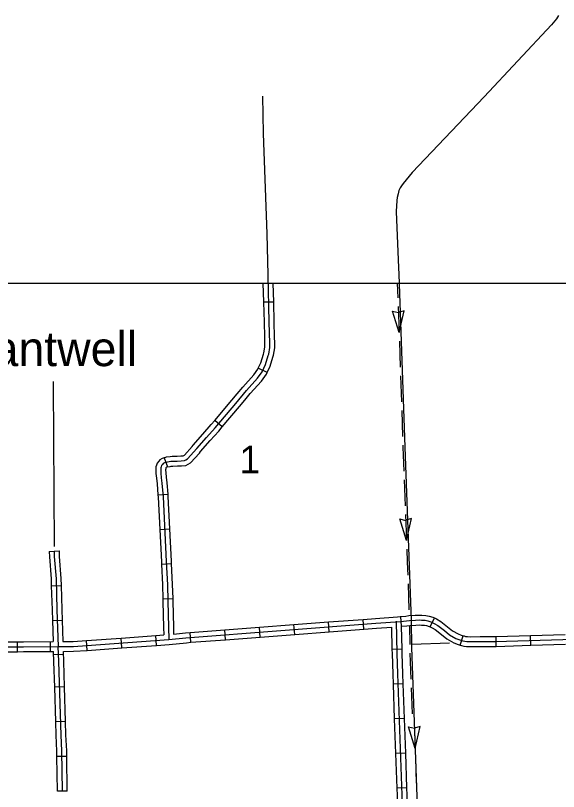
# Model space of a CAD drawing. Extents: x -5566 to 1759129, y -3726 to 731467.
# Drawn here: x -4943.7 to -4880.9, y 453.2 to 542.9 of the extents above; entities that cross this region are included whole.
import ezdxf

# ---------------------------------------------------------------- set-up
doc = ezdxf.new("R2010")
doc.units = 0
doc.layers.add('Default', color=7, linetype='Continuous')
doc.layers.add('R_No Plot', color=7, linetype='Continuous')

msp = doc.modelspace()

# ---------------------------------------------------------------- linework, layer by layer
at = {"layer": 'Default'}
for p, q in [((-4913.849, 509.807), (-4914.987, 509.781)), ((-4898.76, 508.809), (-4899.423, 508.607)), ((-4899.349, 506.271), (-4898.76, 508.809)), ((-4899.349, 506.271), (-4900.108, 508.764)), ((-4900.108, 508.764), (-4899.432, 508.607)), ((-4914.598, 501.675), (-4915.637, 502.143)), ((-4919.798, 495.378), (-4920.668, 496.114)), ((-4926.54, 491.809), (-4926.144, 490.741)), ((-4927.243, 487.495), (-4926.107, 487.58)), ((-4898.506, 482.227), (-4899.272, 484.718)), ((-4899.272, 484.718), (-4898.596, 484.563)), ((-4897.924, 484.768), (-4898.587, 484.564)), ((-4898.506, 482.227), (-4897.924, 484.768)), ((-4927.035, 483.504), (-4925.897, 483.562)), ((-4939.823, 480.967), (-4938.685, 481.017)), ((-4926.833, 479.502), (-4925.695, 479.555)), ((-4939.572, 476.974), (-4938.433, 477.008)), ((-4926.673, 475.504), (-4925.534, 475.54)), ((-4939.446, 472.964), (-4938.307, 473.002)), ((-4903.43, 471.976), (-4903.516, 473.112)), ((-4899.06, 472.315), (-4899.149, 473.451)), ((-4895.752, 472.242), (-4895.274, 473.276)), ((-4915.424, 471.063), (-4915.511, 472.199)), ((-4911.426, 471.368), (-4911.513, 472.503)), ((-4907.428, 471.672), (-4907.514, 472.808)), ((-4927.416, 470.106), (-4927.5, 471.242)), ((-4923.421, 470.455), (-4923.507, 471.591)), ((-4919.423, 470.759), (-4919.509, 471.895)), ((-4892.289, 470.132), (-4891.959, 471.222)), ((-4888.112, 469.992), (-4888.145, 471.131)), ((-4884.104, 470.109), (-4884.137, 471.248)), ((-4943.472, 469.375), (-4943.473, 470.515)), ((-4939.653, 469.393), (-4939.659, 470.532)), ((-4935.414, 469.515), (-4935.498, 470.652)), ((-4931.415, 469.811), (-4931.499, 470.947)), ((-4899.005, 469.661), (-4900.144, 469.638)), ((-4938.162, 469.054), (-4939.3, 469.002)), ((-4938.038, 465.291), (-4939.177, 465.257)), ((-4898.869, 465.662), (-4900.008, 465.622)), ((-4937.921, 461.282), (-4939.06, 461.249)), ((-4898.727, 461.655), (-4899.866, 461.615)), ((-4897.504, 458.182), (-4898.266, 460.675)), ((-4898.266, 460.675), (-4897.59, 460.519)), ((-4896.918, 460.722), (-4897.581, 460.519)), ((-4897.504, 458.182), (-4896.918, 460.722)), ((-4898.585, 457.648), (-4899.724, 457.608)), ((-4937.784, 457.267), (-4938.923, 457.25)), ((-4937.726, 453.258), (-4938.865, 453.241)), ((-4898.443, 453.641), (-4899.582, 453.6))]:
    msp.add_line(p, q, dxfattribs=at)
for points in [[(-4880.907, 542.941), (-4881.141, 542.542), (-4881.727, 541.861), (-4889.524, 533.535), (-4897.832, 524.78), (-4898.894, 523.516), (-4899.061, 523.237), (-4899.212, 523.032), (-4899.364, 522.697), (-4899.477, 522.303), (-4899.566, 521.895), (-4899.619, 521.542), (-4899.697, 520.273), (-4899.417, 513.759), (-4899.371, 513.016), (-4898.696, 493.038), (-4897.962, 472.987), (-4897.913, 469.881), (-4897.309, 452.576), (-4897.033, 440.101), (-4896.773, 431.768), (-4896.72, 430.119)], [(-4926.342, 491.275), (-4925.93, 491.369), (-4925.765, 491.386), (-4925.559, 491.41), (-4925.001, 491.423), (-4924.565, 491.447), (-4924.184, 491.468), (-4924.007, 491.563), (-4923.83, 491.658), (-4922.729, 492.882), (-4921.614, 494.161), (-4920.642, 495.263), (-4918.248, 498.092), (-4917.011, 499.589), (-4915.719, 501.017), (-4915.189, 501.752), (-4914.815, 502.581), (-4914.491, 503.611), (-4914.434, 503.792), (-4914.312, 504.554), (-4914.309, 505.046), (-4914.366, 507.479), (-4914.489, 512.956), (-4914.618, 517.687), (-4915.018, 529.288), (-4915.113, 533.596)], [(-4914.987, 509.781), (-4915.058, 511.975), (-4915.058, 511.975)], [(-4913.849, 509.807), (-4913.92, 511.975), (-4913.92, 511.975)], [(-4899.577, 511.994), (-4899.577, 511.994), (-4899.484, 510.278)], [(-4914.896, 505.772), (-4914.935, 507.465), (-4914.987, 509.781)], [(-4913.757, 505.799), (-4913.797, 507.492), (-4913.849, 509.807)], [(-4899.45, 509.276), (-4899.349, 506.271)], [(-4915.637, 502.143), (-4915.348, 502.785), (-4915.034, 503.782), (-4914.99, 503.924), (-4914.881, 504.601), (-4914.879, 505.04), (-4914.896, 505.772)], [(-4914.598, 501.675), (-4914.282, 502.378), (-4913.948, 503.44), (-4913.878, 503.661), (-4913.742, 504.507), (-4913.739, 505.051), (-4913.757, 505.799)], [(-4899.315, 505.269), (-4899.264, 503.766)], [(-4899.264, 503.766), (-4899.214, 502.263)], [(-4918.09, 499.177), (-4917.442, 499.962), (-4916.162, 501.376), (-4915.684, 502.038), (-4915.637, 502.143)], [(-4917.212, 498.451), (-4916.58, 499.216), (-4915.276, 500.658), (-4914.693, 501.465), (-4914.598, 501.675)], [(-4899.18, 501.261), (-4899.078, 498.256)], [(-4939.367, 500.609), (-4939.362, 500.277), (-4939.239, 481.528)], [(-4920.668, 496.114), (-4918.685, 498.458), (-4918.09, 499.177)], [(-4919.798, 495.378), (-4917.811, 497.727), (-4917.212, 498.451)], [(-4899.044, 497.254), (-4898.943, 494.248)], [(-4923.293, 493.107), (-4923.155, 493.26), (-4922.042, 494.537), (-4921.073, 495.635), (-4920.668, 496.114)], [(-4922.446, 492.345), (-4922.302, 492.505), (-4921.186, 493.786), (-4920.211, 494.891), (-4919.798, 495.378)], [(-4926.54, 491.809), (-4926.27, 491.902), (-4925.828, 491.953), (-4925.598, 491.979), (-4925.023, 491.992), (-4924.597, 492.015), (-4924.342, 492.029), (-4924.188, 492.113), (-4923.293, 493.107)], [(-4898.909, 493.246), (-4898.902, 493.038), (-4898.8, 490.241)], [(-4926.54, 491.809), (-4926.764, 491.726), (-4927.011, 491.557), (-4927.152, 491.395), (-4927.313, 491.187), (-4927.405, 490.952), (-4927.469, 490.732), (-4927.495, 490.429), (-4927.478, 489.979), (-4927.422, 489.423), (-4927.341, 488.795), (-4927.243, 487.495)], [(-4926.144, 490.741), (-4925.836, 490.806), (-4925.703, 490.82), (-4925.52, 490.841), (-4924.979, 490.854), (-4924.534, 490.878), (-4924.025, 490.906), (-4923.473, 491.204), (-4922.446, 492.345)], [(-4926.342, 491.275), (-4926.501, 491.216), (-4926.63, 491.128), (-4926.712, 491.033), (-4926.812, 490.904), (-4926.865, 490.769), (-4926.906, 490.627), (-4926.924, 490.415), (-4926.909, 490.018), (-4926.856, 489.488), (-4926.774, 488.853), (-4926.656, 487.288), (-4926.277, 479.805), (-4926.154, 477.12), (-4926.094, 475.198), (-4926.031, 472.195), (-4925.979, 470.783)], [(-4926.144, 490.741), (-4926.237, 490.706), (-4926.249, 490.698), (-4926.272, 490.671), (-4926.312, 490.62), (-4926.326, 490.585), (-4926.344, 490.523), (-4926.354, 490.402), (-4926.341, 490.057), (-4926.291, 489.553), (-4926.207, 488.911), (-4926.107, 487.58)], [(-4898.763, 489.239), (-4898.653, 486.234)], [(-4927.243, 487.495), (-4927.225, 487.252), (-4927.035, 483.504)], [(-4926.107, 487.58), (-4926.088, 487.324), (-4925.897, 483.562)], [(-4898.616, 485.232), (-4898.506, 482.227)], [(-4927.035, 483.504), (-4926.846, 479.778), (-4926.833, 479.502)], [(-4925.897, 483.562), (-4925.708, 479.833), (-4925.695, 479.555)], [(-4939.254, 480.992), (-4939.227, 480.364), (-4939.027, 477.81), (-4938.918, 474.227), (-4938.774, 469.967)], [(-4938.685, 481.017), (-4938.658, 480.398), (-4938.459, 477.84), (-4938.433, 477.008)], [(-4898.469, 481.225), (-4898.414, 479.723)], [(-4939.823, 480.967), (-4939.795, 480.329), (-4939.596, 477.779), (-4939.572, 476.974)], [(-4926.833, 479.502), (-4926.723, 477.098), (-4926.673, 475.504)], [(-4925.695, 479.555), (-4925.584, 477.142), (-4925.534, 475.54)], [(-4898.414, 479.723), (-4898.359, 478.22)], [(-4939.572, 476.974), (-4939.488, 474.208), (-4939.446, 472.964)], [(-4938.433, 477.008), (-4938.349, 474.245), (-4938.307, 473.002)], [(-4898.322, 477.218), (-4898.212, 474.213)], [(-4926.673, 475.504), (-4926.663, 475.183), (-4926.6, 472.179), (-4926.568, 471.31)], [(-4925.534, 475.54), (-4925.524, 475.213), (-4925.462, 472.212), (-4925.432, 471.41)], [(-4939.446, 472.964), (-4939.363, 470.533)], [(-4938.774, 469.967), (-4937.013, 469.988), (-4935.48, 470.082), (-4925.979, 470.783), (-4924.007, 470.982), (-4902.028, 472.654), (-4899.173, 472.878), (-4898.507, 472.927), (-4898.153, 472.977), (-4897.458, 473.026), (-4897.019, 473.041), (-4896.748, 473.026), (-4896.344, 473.006), (-4896.029, 472.937), (-4895.665, 472.829), (-4895.28, 472.651), (-4894.856, 472.405), (-4894.098, 471.814), (-4893.506, 471.33), (-4892.783, 470.901), (-4892.344, 470.744), (-4891.99, 470.637), (-4891.76, 470.585), (-4891.5, 470.551), (-4891.082, 470.538), (-4889.974, 470.554), (-4888.251, 470.558), (-4868.649, 471.129)], [(-4938.307, 473.002), (-4938.224, 470.543)], [(-4907.514, 472.808), (-4903.516, 473.112)], [(-4903.516, 473.112), (-4902.072, 473.222), (-4899.52, 473.422)], [(-4898.191, 424.748), (-4898.32, 428.256), (-4898.454, 431.764), (-4898.689, 439.423), (-4898.707, 440.34), (-4898.746, 442.32), (-4898.796, 446.473), (-4898.983, 452.776), (-4899.48, 466.809), (-4899.565, 469.165), (-4899.642, 472.91)], [(-4899.52, 473.422), (-4899.216, 473.446), (-4898.568, 473.494), (-4898.212, 473.544), (-4897.488, 473.595), (-4897.014, 473.611), (-4896.719, 473.595), (-4896.269, 473.573), (-4895.887, 473.489), (-4895.463, 473.363), (-4895.274, 473.276)], [(-4895.274, 473.276), (-4895.017, 473.157), (-4894.537, 472.878), (-4893.742, 472.259), (-4893.179, 471.798), (-4892.54, 471.419), (-4892.165, 471.285), (-4891.959, 471.222)], [(-4919.509, 471.895), (-4915.511, 472.199)], [(-4915.511, 472.199), (-4911.513, 472.503)], [(-4911.513, 472.503), (-4907.514, 472.808)], [(-4903.43, 471.976), (-4901.984, 472.086), (-4900.198, 472.226)], [(-4900.144, 469.638), (-4900.198, 472.226)], [(-4899.06, 472.315), (-4898.447, 472.361), (-4898.093, 472.41), (-4897.428, 472.457), (-4897.025, 472.471), (-4896.778, 472.457), (-4896.42, 472.44), (-4896.171, 472.385), (-4895.866, 472.295), (-4895.752, 472.242)], [(-4899.005, 469.661), (-4899.06, 472.315)], [(-4898.158, 472.405), (-4898.123, 470.204)], [(-4895.752, 472.242), (-4895.543, 472.146), (-4895.176, 471.932), (-4894.453, 471.368), (-4893.834, 470.863), (-4893.027, 470.383), (-4892.522, 470.203), (-4892.289, 470.132)], [(-4931.499, 470.947), (-4927.5, 471.242)], [(-4927.5, 471.242), (-4926.568, 471.31)], [(-4925.432, 471.41), (-4924.057, 471.549), (-4923.507, 471.591)], [(-4923.507, 471.591), (-4919.509, 471.895)], [(-4915.424, 471.063), (-4911.426, 471.368)], [(-4911.426, 471.368), (-4907.428, 471.672)], [(-4907.428, 471.672), (-4903.43, 471.976)], [(-4891.959, 471.222), (-4891.845, 471.188), (-4891.66, 471.147), (-4891.454, 471.119), (-4891.078, 471.107), (-4889.979, 471.123), (-4888.26, 471.127), (-4888.145, 471.131)], [(-4888.145, 471.131), (-4884.137, 471.248)], [(-4884.137, 471.248), (-4880.129, 471.364)], [(-4947.483, 470.51), (-4943.473, 470.515)], [(-4943.473, 470.515), (-4942.803, 470.515), (-4939.363, 470.533)], [(-4938.224, 470.543), (-4937.034, 470.558), (-4935.518, 470.65), (-4935.498, 470.652)], [(-4935.498, 470.652), (-4931.499, 470.947)], [(-4927.416, 470.106), (-4925.929, 470.215), (-4923.957, 470.414), (-4923.421, 470.455)], [(-4923.421, 470.455), (-4919.423, 470.759)], [(-4919.423, 470.759), (-4915.424, 471.063)], [(-4897.894, 470.253), (-4893.52, 470.381)], [(-4884.104, 470.109), (-4880.096, 470.226)], [(-4979.56, 469.96), (-4969.362, 469.96), (-4959.134, 469.984), (-4948.967, 469.939), (-4942.801, 469.946), (-4938.774, 469.967)], [(-4947.481, 469.371), (-4943.472, 469.375)], [(-4943.472, 469.375), (-4942.799, 469.376), (-4939.318, 469.394)], [(-4939.177, 465.257), (-4939.264, 468.208), (-4939.318, 469.394)], [(-4938.295, 453.249), (-4938.362, 457.889), (-4938.445, 459.724), (-4938.694, 468.23), (-4938.774, 469.967)], [(-4938.178, 469.404), (-4936.992, 469.419), (-4935.442, 469.513), (-4935.414, 469.515)], [(-4938.038, 465.291), (-4938.125, 468.251), (-4938.178, 469.404)], [(-4935.414, 469.515), (-4931.415, 469.811)], [(-4931.415, 469.811), (-4927.416, 470.106)], [(-4900.008, 465.622), (-4900.049, 466.788), (-4900.134, 469.148), (-4900.144, 469.638)], [(-4898.869, 465.662), (-4898.911, 466.829), (-4898.995, 469.181), (-4899.005, 469.661)], [(-4892.289, 470.132), (-4892.135, 470.085), (-4891.86, 470.024), (-4891.547, 469.982), (-4891.087, 469.968), (-4889.969, 469.984), (-4888.242, 469.988), (-4888.112, 469.992)], [(-4888.112, 469.992), (-4884.104, 470.109)], [(-4898.095, 469.202), (-4897.99, 466.197)], [(-4939.06, 461.249), (-4939.177, 465.257)], [(-4937.921, 461.282), (-4938.038, 465.291)], [(-4899.866, 461.615), (-4900.008, 465.622)], [(-4898.727, 461.655), (-4898.869, 465.662)], [(-4897.955, 465.195), (-4897.85, 462.19)], [(-4938.923, 457.25), (-4938.932, 457.872), (-4939.014, 459.703), (-4939.06, 461.249)], [(-4937.784, 457.267), (-4937.793, 457.906), (-4937.876, 459.745), (-4937.921, 461.282)], [(-4899.724, 457.608), (-4899.866, 461.615)], [(-4898.585, 457.648), (-4898.727, 461.655)], [(-4897.609, 461.188), (-4897.504, 458.182)], [(-4898.443, 453.641), (-4898.585, 457.648)], [(-4938.865, 453.241), (-4938.923, 457.25)], [(-4937.726, 453.258), (-4937.784, 457.267)], [(-4899.582, 453.6), (-4899.724, 457.608)], [(-4897.469, 457.18), (-4897.417, 455.678)], [(-4897.417, 455.678), (-4897.364, 454.175)], [(-4899.458, 449.596), (-4899.552, 452.758), (-4899.582, 453.6)], [(-4898.32, 449.63), (-4898.413, 452.795), (-4898.443, 453.641)]]:
    msp.add_lwpolyline(points, dxfattribs=at)
at = {"layer": 'R_No Plot'}
msp.add_lwpolyline([(-5018.988, 168.239), (-5018.988, 511.979), (-4446.603, 511.979), (-4446.603, 160.504), (-4913.433, 160.504)], dxfattribs=at)

# ---------------------------------------------------------------- texts
at = {"layer": 'Default'}
for s, height, p in [('Cantwell', 4.0097, (-4950.224, 502.395)), ('1', 3.205, (-4917.803, 489.99))]:
    msp.add_text(s, height=height, dxfattribs=at).set_placement(p)

doc.saveas('drawing.dxf')
